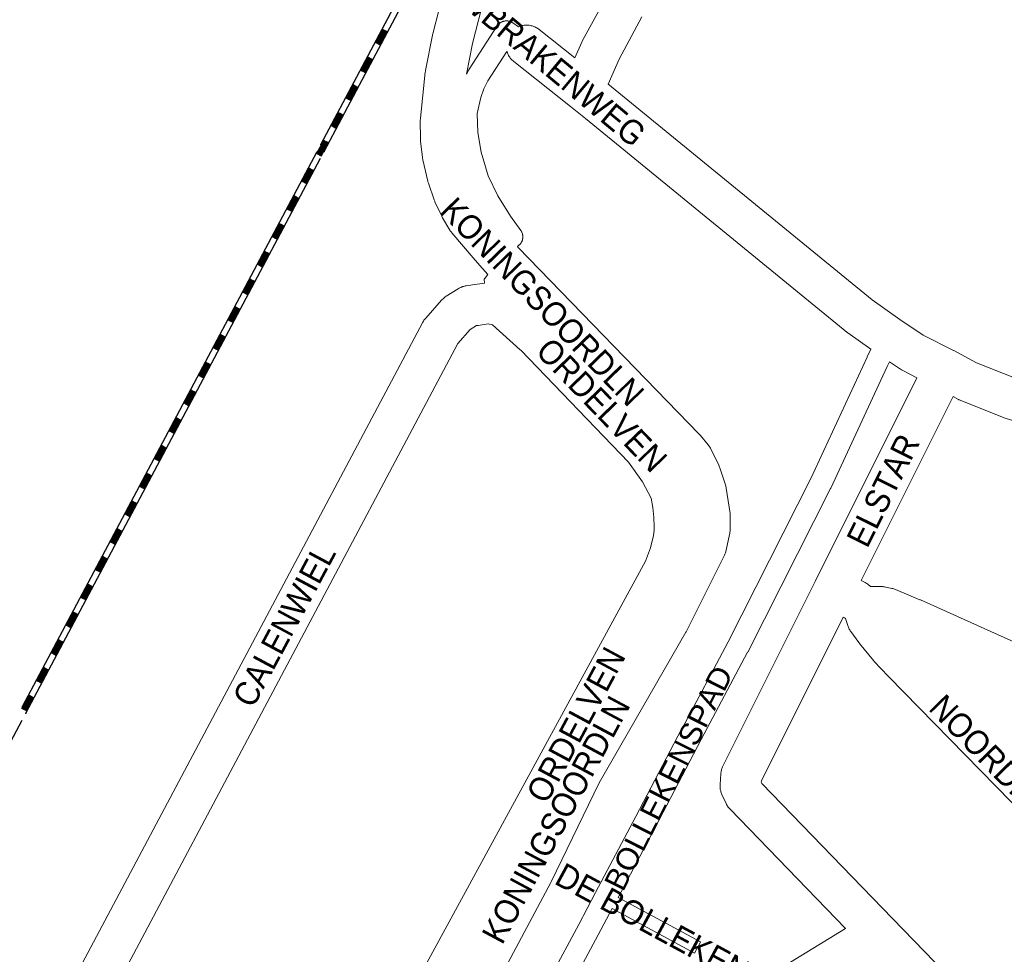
# Model space of a CAD drawing. Header units: metres. Extents: x 123819 to 142731, y 393440 to 405763.
# Tile 284 of 346: x 136899 to 137213, y 398950 to 399247. Entities that reach past the tile are written whole.
import ezdxf
from ezdxf.enums import TextEntityAlignment as Align

# ---------------------------------------------------------------- set-up
doc = ezdxf.new("R2010")
doc.units = ezdxf.units.M
doc.header["$MEASUREMENT"] = 0
for name, color, linetype, lineweight in [('gs-anno-wegen algemeen tekst', 7, 'Continuous', 0), ('gs-knt-fietspaden', 7, 'Continuous', 0), ('gs-knt-paden', 7, 'Continuous', 0), ('gs-knt-spoorlijn', 7, 'Continuous', 30), ('gs-knt-wegen algemeen', 7, 'Continuous', 0)]:
    doc.layers.add(name, color=color, linetype=linetype, lineweight=lineweight)
doc.styles.add('Style-Arial', font='arial.ttf')

msp = doc.modelspace()

# ---------------------------------------------------------------- linework, layer by layer
at = {"layer": 'gs-knt-fietspaden', "color": 7, "linetype": 'Continuous', "flags": 128}
for points in [[(137041.69, 399229.92), (137042.32, 399231.17), (137042.38, 399231.28), (137042.44, 399231.39), (137042.51, 399231.5), (137051.49, 399245.33), (137051.59, 399245.47), (137051.69, 399245.6), (137051.8, 399245.73), (137051.92, 399245.86), (137052.04, 399245.98), (137052.17, 399246.09), (137052.3, 399246.2), (137052.43, 399246.3), (137052.58, 399246.39), (137052.72, 399246.48), (137052.87, 399246.56), (137053.03, 399246.63), (137053.18, 399246.69), (137053.34, 399246.75), (137053.51, 399246.8), (137053.67, 399246.84), (137053.84, 399246.87), (137054, 399246.9), (137054.17, 399246.92), (137054.34, 399246.92), (137054.51, 399246.92), (137054.68, 399246.92), (137054.85, 399246.9), (137055.02, 399246.88), (137055.19, 399246.84), (137055.35, 399246.8), (137055.51, 399246.76), (137055.67, 399246.7), (137055.83, 399246.64), (137055.99, 399246.57), (137056.14, 399246.49), (137056.28, 399246.4), (137056.43, 399246.31), (137058.26, 399245.05)], [(137054.56, 399237.16), (137048.5, 399227.83), (137047.21, 399225.29), (137046.24, 399222.5), (137045.13, 399217.44), (137045.3, 399211.4), (137046.33, 399205.15), (137048.64, 399197.63), (137051.65, 399191.22), (137055.65, 399184.71), (137058.95, 399180.24), (137059.05, 399180.1), (137059.14, 399179.95), (137059.22, 399179.81), (137059.3, 399179.65), (137059.37, 399179.5), (137059.43, 399179.34), (137059.48, 399179.18), (137059.53, 399179.01), (137059.57, 399178.85), (137059.6, 399178.68), (137059.62, 399178.51), (137059.63, 399178.34), (137059.63, 399178.17), (137059.63, 399178), (137059.62, 399177.83), (137059.6, 399177.66), (137059.57, 399177.49), (137059.54, 399177.32), (137059.49, 399177.16), (137059.44, 399177), (137059.38, 399176.84), (137059.31, 399176.68), (137059.24, 399176.53), (137059.15, 399176.38), (137059.06, 399176.24), (137058.97, 399176.1), (137058.86, 399175.96), (137058.75, 399175.83), (137058.64, 399175.71), (137058.52, 399175.59), (137058.52, 399175.59), (137058.51, 399175.58), (137057.95, 399175.06)], [(137068.6, 398942.92), (137077.4, 398959.25), (137082.81, 398969.43), (137095.63, 398993.61), (137110.18, 399021.44), (137110.2, 399021.46), (137124.97, 399049.2), (137151.29, 399101.22), (137169.21, 399139.88), (137169.24, 399139.93), (137170.42, 399142.38)], [(137176.3, 399138.4), (137175.57, 399136.9), (137157.63, 399098.21), (137157.58, 399098.11), (137131.22, 399046), (137131.18, 399045.94), (137116.4, 399018.17), (137101.85, 398990.35), (137101.84, 398990.33), (137089.94, 398967.89)], [(137088.05, 398964.34), (137083.6, 398955.95), (137083.59, 398955.93), (137074.76, 398939.55)]]:
    msp.add_lwpolyline(points, dxfattribs=at)
at = {"layer": 'gs-knt-paden', "color": 7, "linetype": 'Continuous', "flags": 128}
msp.add_lwpolyline([(137089.94, 398967.89), (137116.13, 398953.71, -0.370223), (137116.14, 398953.69), (137114.23, 398950.18), (137114.23, 398950.17), (137114.22, 398950.17)], format="xyb", dxfattribs=at)
msp.add_lwpolyline([(137114.22, 398950.17), (137114.22, 398950.17), (137114.22, 398950.17), (137088.05, 398964.34)], dxfattribs=at)
at = {"layer": 'gs-knt-spoorlijn', "color": 7, "linetype": 'Continuous'}
for p, q in [((137012.77, 399239.97), (137015.11, 399244.39)), ((137012.94, 399239.88), (137015.29, 399244.3)), ((137013.12, 399239.79), (137015.47, 399244.2)), ((137013.3, 399239.69), (137015.64, 399244.11)), ((137013.47, 399239.6), (137015.82, 399244.01)), ((137013.65, 399239.5), (137016, 399243.92)), ((137013.83, 399239.41), (137016.17, 399243.83)), ((137014, 399239.32), (137016.35, 399243.73)), ((137014.18, 399239.22), (137016.53, 399243.64)), ((137008.08, 399231.14), (137010.42, 399235.56)), ((137008.25, 399231.05), (137010.6, 399235.46)), ((137008.43, 399230.96), (137010.77, 399235.37)), ((137008.61, 399230.86), (137010.95, 399235.28)), ((137008.78, 399230.77), (137011.13, 399235.18)), ((137008.96, 399230.67), (137011.3, 399235.09)), ((137009.13, 399230.58), (137011.48, 399235)), ((137009.31, 399230.49), (137011.66, 399234.9)), ((137009.49, 399230.39), (137011.83, 399234.81)), ((137003.38, 399222.31), (137005.73, 399226.73)), ((137003.56, 399222.22), (137005.91, 399226.63)), ((137003.74, 399222.12), (137006.08, 399226.54)), ((137003.91, 399222.03), (137006.26, 399226.45)), ((137004.09, 399221.94), (137006.44, 399226.35)), ((137004.27, 399221.84), (137006.61, 399226.26)), ((137004.44, 399221.75), (137006.79, 399226.16)), ((137004.62, 399221.65), (137006.97, 399226.07)), ((137004.8, 399221.56), (137007.14, 399225.98)), ((136998.69, 399213.48), (137001.04, 399217.9)), ((136998.87, 399213.39), (137001.22, 399217.8)), ((136999.05, 399213.29), (137001.39, 399217.71)), ((136999.22, 399213.2), (137001.57, 399217.61)), ((136999.4, 399213.1), (137001.75, 399217.52)), ((136999.58, 399213.01), (137001.92, 399217.43)), ((136999.75, 399212.92), (137002.1, 399217.33)), ((136999.93, 399212.82), (137002.28, 399217.24)), ((137000.11, 399212.73), (137002.45, 399217.15)), ((136994, 399204.65), (136996.35, 399209.06)), ((136994.18, 399204.55), (136996.53, 399208.97)), ((136994.36, 399204.46), (136996.7, 399208.88)), ((136994.53, 399204.37), (136996.88, 399208.78)), ((136994.71, 399204.27), (136997.06, 399208.69)), ((136994.89, 399204.18), (136997.23, 399208.59)), ((136995.06, 399204.08), (136997.41, 399208.5)), ((136900.33, 399028.71), (136994.14, 399205.35)), ((136995.24, 399203.99), (136997.58, 399208.41)), ((136995.42, 399203.9), (136997.76, 399208.31)), ((136901.44, 399026.53), (136995.24, 399203.17)), ((136989.31, 399195.82), (136991.66, 399200.23)), ((136989.49, 399195.72), (136991.83, 399200.14)), ((136989.67, 399195.63), (136992.01, 399200.04)), ((136989.84, 399195.53), (136992.19, 399199.95)), ((136990.02, 399195.44), (136992.36, 399199.86)), ((136990.2, 399195.35), (136992.54, 399199.76)), ((136990.37, 399195.25), (136992.72, 399199.67)), ((136990.55, 399195.16), (136992.89, 399199.58)), ((136990.73, 399195.07), (136993.07, 399199.48)), ((136984.62, 399186.98), (136986.97, 399191.4)), ((136984.8, 399186.89), (136987.14, 399191.31)), ((136984.98, 399186.8), (136987.32, 399191.21)), ((136985.15, 399186.7), (136987.5, 399191.12)), ((136985.33, 399186.61), (136987.67, 399191.02)), ((136985.51, 399186.52), (136987.85, 399190.93)), ((136985.68, 399186.42), (136988.03, 399190.84)), ((136985.86, 399186.33), (136988.2, 399190.74)), ((136986.04, 399186.23), (136988.38, 399190.65)), ((136979.93, 399178.15), (136982.28, 399182.57)), ((136980.11, 399178.06), (136982.45, 399182.47)), ((136980.29, 399177.96), (136982.63, 399182.38)), ((136980.46, 399177.87), (136982.81, 399182.29)), ((136980.64, 399177.78), (136982.98, 399182.19)), ((136980.82, 399177.68), (136983.16, 399182.1)), ((136980.99, 399177.59), (136983.34, 399182.01)), ((136981.17, 399177.5), (136983.51, 399181.91)), ((136981.35, 399177.4), (136983.69, 399181.82)), ((136975.24, 399169.32), (136977.59, 399173.74)), ((136975.42, 399169.23), (136977.76, 399173.64)), ((136975.6, 399169.13), (136977.94, 399173.55)), ((136975.77, 399169.04), (136978.12, 399173.45)), ((136975.95, 399168.95), (136978.29, 399173.36)), ((136976.13, 399168.85), (136978.47, 399173.27)), ((136976.3, 399168.76), (136978.65, 399173.17)), ((136976.48, 399168.66), (136978.82, 399173.08)), ((136976.66, 399168.57), (136979, 399172.99)), ((136970.55, 399160.49), (136972.9, 399164.9)), ((136970.73, 399160.39), (136973.07, 399164.81)), ((136970.91, 399160.3), (136973.25, 399164.72)), ((136971.08, 399160.21), (136973.43, 399164.62)), ((136971.26, 399160.11), (136973.6, 399164.53)), ((136971.44, 399160.02), (136973.78, 399164.44)), ((136971.61, 399159.93), (136973.96, 399164.34)), ((136971.79, 399159.83), (136974.13, 399164.25)), ((136971.97, 399159.74), (136974.31, 399164.15)), ((136965.86, 399151.66), (136968.21, 399156.07)), ((136966.04, 399151.56), (136968.38, 399155.98)), ((136966.22, 399151.47), (136968.56, 399155.88)), ((136966.39, 399151.38), (136968.74, 399155.79)), ((136966.57, 399151.28), (136968.91, 399155.7)), ((136966.75, 399151.19), (136969.09, 399155.6)), ((136966.92, 399151.09), (136969.27, 399155.51)), ((136967.1, 399151), (136969.44, 399155.42)), ((136967.28, 399150.91), (136969.62, 399155.32)), ((136961.17, 399142.82), (136963.52, 399147.24)), ((136961.35, 399142.73), (136963.69, 399147.15)), ((136961.53, 399142.64), (136963.87, 399147.05)), ((136961.7, 399142.54), (136964.05, 399146.96)), ((136961.88, 399142.45), (136964.22, 399146.87)), ((136962.06, 399142.36), (136964.4, 399146.77)), ((136962.23, 399142.26), (136964.58, 399146.68)), ((136962.41, 399142.17), (136964.75, 399146.58)), ((136962.58, 399142.07), (136964.93, 399146.49)), ((136956.48, 399133.99), (136958.83, 399138.41)), ((136956.66, 399133.9), (136959, 399138.32)), ((136956.83, 399133.81), (136959.18, 399138.22)), ((136957.01, 399133.71), (136959.36, 399138.13)), ((136957.19, 399133.62), (136959.53, 399138.03)), ((136957.36, 399133.52), (136959.71, 399137.94)), ((136957.54, 399133.43), (136959.89, 399137.85)), ((136957.72, 399133.34), (136960.06, 399137.75)), ((136957.89, 399133.24), (136960.24, 399137.66)), ((136951.79, 399125.16), (136954.14, 399129.58)), ((136951.97, 399125.07), (136954.31, 399129.48)), ((136952.14, 399124.97), (136954.49, 399129.39)), ((136952.32, 399124.88), (136954.67, 399129.3)), ((136952.5, 399124.79), (136954.84, 399129.2)), ((136952.67, 399124.69), (136955.02, 399129.11)), ((136952.85, 399124.6), (136955.2, 399129.01)), ((136953.03, 399124.5), (136955.37, 399128.92)), ((136953.2, 399124.41), (136955.55, 399128.83)), ((136947.1, 399116.33), (136949.45, 399120.75)), ((136947.28, 399116.24), (136949.62, 399120.65)), ((136947.45, 399116.14), (136949.8, 399120.56)), ((136947.63, 399116.05), (136949.98, 399120.46)), ((136947.81, 399115.95), (136950.15, 399120.37)), ((136947.98, 399115.86), (136950.33, 399120.28)), ((136948.16, 399115.77), (136950.51, 399120.18)), ((136948.34, 399115.67), (136950.68, 399120.09)), ((136948.51, 399115.58), (136950.86, 399119.99)), ((136942.41, 399107.5), (136944.76, 399111.91)), ((136942.59, 399107.4), (136944.93, 399111.82)), ((136942.76, 399107.31), (136945.11, 399111.73)), ((136942.94, 399107.22), (136945.29, 399111.63)), ((136943.12, 399107.12), (136945.46, 399111.54)), ((136943.29, 399107.03), (136945.64, 399111.44)), ((136943.47, 399106.93), (136945.82, 399111.35)), ((136943.65, 399106.84), (136945.99, 399111.26)), ((136943.82, 399106.75), (136946.17, 399111.16)), ((136937.72, 399098.67), (136940.07, 399103.08)), ((136937.9, 399098.57), (136940.24, 399102.99)), ((136938.07, 399098.48), (136940.42, 399102.89)), ((136938.25, 399098.38), (136940.6, 399102.8)), ((136938.43, 399098.29), (136940.77, 399102.71)), ((136938.6, 399098.2), (136940.95, 399102.61)), ((136938.78, 399098.1), (136941.13, 399102.52)), ((136938.96, 399098.01), (136941.3, 399102.42)), ((136939.13, 399097.92), (136941.48, 399102.33)), ((136933.03, 399089.83), (136935.38, 399094.25)), ((136933.21, 399089.74), (136935.55, 399094.16)), ((136933.38, 399089.65), (136935.73, 399094.06)), ((136933.56, 399089.55), (136935.91, 399093.97)), ((136933.74, 399089.46), (136936.08, 399093.87)), ((136933.91, 399089.36), (136936.26, 399093.78)), ((136934.09, 399089.27), (136936.44, 399093.69)), ((136934.27, 399089.18), (136936.61, 399093.59)), ((136934.44, 399089.08), (136936.79, 399093.5)), ((136928.34, 399081), (136930.69, 399085.42)), ((136928.52, 399080.91), (136930.86, 399085.32)), ((136928.69, 399080.81), (136931.04, 399085.23)), ((136928.87, 399080.72), (136931.22, 399085.14)), ((136929.05, 399080.63), (136931.39, 399085.04)), ((136929.22, 399080.53), (136931.57, 399084.95)), ((136929.4, 399080.44), (136931.75, 399084.85)), ((136929.58, 399080.35), (136931.92, 399084.76)), ((136929.75, 399080.25), (136932.1, 399084.67)), ((136923.65, 399072.17), (136926, 399076.59)), ((136923.83, 399072.08), (136926.17, 399076.49)), ((136924, 399071.98), (136926.35, 399076.4)), ((136924.18, 399071.89), (136926.53, 399076.3)), ((136924.36, 399071.79), (136926.7, 399076.21)), ((136924.53, 399071.7), (136926.88, 399076.12)), ((136924.71, 399071.61), (136927.05, 399076.02)), ((136924.89, 399071.51), (136927.23, 399075.93)), ((136925.06, 399071.42), (136927.41, 399075.84)), ((136918.96, 399063.34), (136921.3, 399067.75)), ((136919.14, 399063.24), (136921.48, 399067.66)), ((136919.31, 399063.15), (136921.66, 399067.57)), ((136919.49, 399063.06), (136921.83, 399067.47)), ((136919.67, 399062.96), (136922.01, 399067.38)), ((136919.84, 399062.87), (136922.19, 399067.28)), ((136920.02, 399062.78), (136922.36, 399067.19)), ((136920.2, 399062.68), (136922.54, 399067.1)), ((136920.37, 399062.59), (136922.72, 399067)), ((136914.27, 399054.51), (136916.61, 399058.92)), ((136914.45, 399054.41), (136916.79, 399058.83)), ((136914.62, 399054.32), (136916.97, 399058.73)), ((136914.8, 399054.22), (136917.14, 399058.64)), ((136914.98, 399054.13), (136917.32, 399058.55)), ((136915.15, 399054.04), (136917.5, 399058.45)), ((136915.33, 399053.94), (136917.67, 399058.36)), ((136915.51, 399053.85), (136917.85, 399058.27)), ((136915.68, 399053.76), (136918.03, 399058.17)), ((136909.58, 399045.67), (136911.92, 399050.09)), ((136909.76, 399045.58), (136912.1, 399050)), ((136909.93, 399045.49), (136912.28, 399049.9)), ((136910.11, 399045.39), (136912.45, 399049.81)), ((136910.29, 399045.3), (136912.63, 399049.71)), ((136910.46, 399045.21), (136912.81, 399049.62)), ((136910.64, 399045.11), (136912.98, 399049.53)), ((136910.82, 399045.02), (136913.16, 399049.43)), ((136910.99, 399044.92), (136913.34, 399049.34)), ((136904.89, 399036.84), (136907.23, 399041.26)), ((136905.07, 399036.75), (136907.41, 399041.16)), ((136905.24, 399036.65), (136907.59, 399041.07)), ((136905.42, 399036.56), (136907.76, 399040.98)), ((136905.6, 399036.47), (136907.94, 399040.88)), ((136905.77, 399036.37), (136908.12, 399040.79)), ((136905.95, 399036.28), (136908.29, 399040.7)), ((136906.13, 399036.19), (136908.47, 399040.6)), ((136906.3, 399036.09), (136908.65, 399040.51)), ((136900.2, 399028.01), (136902.54, 399032.43)), ((136900.38, 399027.92), (136902.72, 399032.33)), ((136900.55, 399027.82), (136902.9, 399032.24)), ((136900.73, 399027.73), (136903.07, 399032.15)), ((136900.91, 399027.64), (136903.25, 399032.05)), ((136901.08, 399027.54), (136903.43, 399031.96)), ((136901.26, 399027.45), (136903.6, 399031.86)), ((136901.44, 399027.35), (136903.78, 399031.77)), ((136901.61, 399027.26), (136903.96, 399031.68))]:
    msp.add_line(p, q, dxfattribs=at)
at = {"layer": 'gs-knt-spoorlijn', "color": 7, "linetype": 'Continuous', "flags": 128}
for points in [[(136995.31, 399207.56), (137005.9, 399227.51), (137089.16, 399384.17)], [(136996.42, 399205.38), (137007.67, 399226.57), (137090.26, 399381.99)], [(136806.45, 398847.69), (136825.18, 398882.94), (136900.27, 399024.32)]]:
    msp.add_lwpolyline(points, dxfattribs=at)
at = {"layer": 'gs-knt-spoorlijn', "color": 7, "linetype": 'Continuous'}
for p in [(136995.31, 399207.56), (136996.42, 399205.38), (136900.33, 399028.71), (136901.44, 399026.53)]:
    msp.add_point(p, dxfattribs=at)
at = {"layer": 'gs-knt-wegen algemeen', "color": 7, "linetype": 'Continuous', "flags": 128}
for points in [[(137139.93, 399435.88), (137123.93, 399407.44), (137071.24, 399308.23), (137057.7, 399281.91), (137052.84, 399270.37), (137047.53, 399255.09), (137043.61, 399239.73), (137041.69, 399229.92)], [(137047.46, 399163.44), (137047.37, 399164.66), (137047.39, 399164.85), (137047.4, 399164.85), (137048.44, 399166.14), (137048.44, 399166.15), (137045.95, 399169.05), (137043.84, 399171.51), (137037.05, 399179.42), (137036.87, 399179.64), (137036.7, 399179.86), (137036.54, 399180.1), (137036.39, 399180.34), (137034.11, 399184.19), (137033.96, 399184.46), (137033.82, 399184.73), (137031.67, 399189.3), (137031.58, 399189.5), (137031.5, 399189.71), (137031.42, 399189.91), (137029.55, 399195.25), (137029.47, 399195.48), (137029.4, 399195.71), (137029.35, 399195.94), (137027.8, 399202.66), (137027.75, 399202.9), (137027.7, 399203.14), (137027.67, 399203.38), (137027.07, 399208.61), (137027.05, 399208.85), (137027.04, 399209.08), (137027.03, 399209.32), (137027, 399215.21), (137027, 399215.45), (137027.01, 399215.68), (137027.03, 399215.92), (137028.57, 399230.55), (137028.61, 399230.84), (137028.66, 399231.13), (137030.87, 399242.42), (137030.91, 399242.59), (137030.95, 399242.77), (137034.98, 399258.58)], [(137058.26, 399245.05), (137058.49, 399245.14), (137058.79, 399245.25), (137059.1, 399245.34), (137059.41, 399245.41), (137059.73, 399245.47), (137060.04, 399245.52), (137060.36, 399245.55), (137060.68, 399245.56), (137061, 399245.56), (137061.32, 399245.54), (137061.64, 399245.51), (137061.95, 399245.46), (137062.26, 399245.39), (137062.57, 399245.31), (137062.88, 399245.22), (137063.18, 399245.11), (137063.47, 399244.98), (137063.76, 399244.84), (137064.04, 399244.69), (137064.31, 399244.52), (137064.58, 399244.34), (137064.83, 399244.15), (137076.23, 399235.12), (137078.43, 399240.17), (137078.54, 399240.41), (137078.66, 399240.65), (137086.01, 399254.3)], [(137097.52, 399248.22), (137090.26, 399234.72), (137086.79, 399226.75), (137087.74, 399225.99), (137087.82, 399225.93), (137170.83, 399158.07), (137179.59, 399151.84), (137187.02, 399146.91), (137196.69, 399141.99), (137196.77, 399141.94), (137204.04, 399138.11), (137216.66, 399133.04)], [(137170.42, 399142.38), (137163.11, 399147.58), (137162.93, 399147.71), (137162.76, 399147.85), (137079.62, 399215.82), (137074.77, 399219.66), (137056.75, 399233.95), (137056.5, 399234.15), (137056.27, 399234.37), (137056.04, 399234.6), (137055.83, 399234.84), (137055.63, 399235.08), (137055.44, 399235.34), (137055.26, 399235.61), (137055.1, 399235.89), (137054.95, 399236.17), (137054.82, 399236.46), (137054.7, 399236.75), (137054.59, 399237.06), (137054.56, 399237.16)], [(137057.95, 399175.06), (137058.19, 399174.78), (137115.8, 399115.33), (137115.98, 399115.14), (137116.16, 399114.94), (137118.65, 399111.91), (137118.83, 399111.67), (137119.01, 399111.43), (137119.17, 399111.18), (137119.32, 399110.92), (137119.46, 399110.65), (137122.01, 399105.47), (137122.15, 399105.18), (137122.26, 399104.89), (137122.37, 399104.6), (137124.12, 399099.21), (137124.2, 399098.96), (137124.26, 399098.69), (137124.32, 399098.43), (137124.36, 399098.17), (137125.58, 399090.09), (137125.61, 399089.82), (137125.63, 399089.55), (137125.65, 399089.29), (137125.65, 399089.02), (137125.58, 399084.71), (137125.57, 399084.45), (137125.55, 399084.2), (137125.52, 399083.94), (137125.48, 399083.69), (137125.43, 399083.43), (137124.34, 399078.41), (137124.28, 399078.15), (137124.21, 399077.89), (137124.12, 399077.63), (137124.03, 399077.38), (137123.93, 399077.13), (137123.81, 399076.89), (137111.75, 399052.64), (137111.66, 399052.46), (137111.56, 399052.28), (137083.9, 399004.4), (137068.63, 398972.86), (137068.51, 398972.63), (137021.07, 398883.72)], [(136912.16, 398933.29), (137027.84, 399151.06), (137028, 399151.33), (137028.16, 399151.6), (137028.34, 399151.85), (137028.52, 399152.09), (137028.72, 399152.33), (137033.79, 399158.04), (137034, 399158.27), (137034.22, 399158.48), (137034.46, 399158.69), (137034.7, 399158.88), (137034.95, 399159.06), (137035.21, 399159.24), (137039.09, 399161.67), (137039.35, 399161.82), (137039.62, 399161.96), (137039.89, 399162.09), (137040.17, 399162.21), (137040.45, 399162.31), (137040.53, 399162.34), (137040.74, 399162.41), (137041.03, 399162.48), (137041.32, 399162.55), (137041.62, 399162.6), (137043.56, 399162.87), (137047.46, 399163.44)], [(137058.81, 399142.24), (137049.93, 399150.16), (137048.62, 399150.45), (137045.41, 399149.99), (137044.84, 399149.9), (137042.91, 399148.7), (137038.98, 399144.27), (136926.67, 398932.86)], [(137001.67, 398896.8), (137098.66, 399074.88), (137100.25, 399079.2), (137101.24, 399083.08), (137101.42, 399084.68), (137101.46, 399085.86), (137101.34, 399088.83), (137101.05, 399092.04), (137100.5, 399095.01), (137097.71, 399100.22), (137093.23, 399106.49), (137058.98, 399142.06), (137058.82, 399142.23)], [(137058.82, 399142.23), (137058.81, 399142.23), (137058.81, 399142.24)], [(137058.82, 399142.23), (137058.81, 399142.23), (137058.81, 399142.24)], [(137185.03, 399133.31), (137180.78, 399135.48), (137180.56, 399135.59), (137180.35, 399135.72), (137180.14, 399135.85), (137176.3, 399138.4)], [(137162.31, 398957.96), (137125.57, 398995.94), (137125.36, 398996.17), (137125.16, 398996.41), (137124.97, 398996.66), (137124.8, 398996.92), (137124.63, 398997.19), (137124.48, 398997.46), (137124.34, 398997.74), (137123, 399000.65), (137122.88, 399000.93), (137122.77, 399001.2), (137122.68, 399001.49), (137122.6, 399001.77), (137122.54, 399002.06), (137122.48, 399002.35), (137122.44, 399002.65), (137122.41, 399002.94), (137122.4, 399003.24), (137122.4, 399003.54), (137122.42, 399003.84), (137122.65, 399007.25), (137122.68, 399007.53), (137122.72, 399007.81), (137122.77, 399008.09), (137122.83, 399008.37), (137122.91, 399008.64), (137122.99, 399008.91), (137123.09, 399009.18), (137123.2, 399009.44), (137123.32, 399009.7), (137152.78, 399068.7), (137185.03, 399133.31)], [(137196.59, 399127.32), (137167.35, 399068.75)], [(137288.61, 399091.86), (137219.49, 399118.43), (137212.81, 399120.57), (137212.58, 399120.64), (137212.36, 399120.73), (137198.87, 399126.16), (137198.66, 399126.25), (137198.46, 399126.34), (137198.26, 399126.44), (137196.59, 399127.32)], [(137167.35, 399068.75), (137168.34, 399068.26), (137168.62, 399068.12), (137168.89, 399067.96), (137169.16, 399067.78), (137169.41, 399067.6), (137170.32, 399066.91), (137173.37, 399066.91), (137173.65, 399066.9), (137173.93, 399066.88), (137174.2, 399066.85), (137174.48, 399066.81), (137174.76, 399066.76), (137177.11, 399066.24), (137177.39, 399066.18), (137177.67, 399066.09), (137177.94, 399066), (137178.22, 399065.9), (137186, 399062.66), (137186.17, 399062.58), (137228.83, 399043.38)], [(137161.54, 399057.1), (137135.55, 399005.04), (137135.52, 399004.59), (137135.7, 399004.2), (137177.31, 398961.18), (137177.31, 398961.18), (137177.32, 398961.17)], [(137258.21, 398953.66), (137257.39, 398954.44), (137257.2, 398954.63), (137215.03, 398998.34), (137175.99, 399038.18), (137175.87, 399038.31), (137171.51, 399043.01), (137171.38, 399043.16), (137171.25, 399043.31), (137166.79, 399048.73), (137166.67, 399048.89), (137166.55, 399049.05), (137164.05, 399052.51), (137163.87, 399052.77), (137163.71, 399053.03), (137163.55, 399053.31), (137163.42, 399053.59), (137163.29, 399053.88), (137163.18, 399054.18), (137162.32, 399056.63), (137162.02, 399056.86), (137161.54, 399057.1)], [(137177.32, 398961.17), (137221.18, 398915.89)], [(137072.37, 398902.89), (137162.31, 398957.96)]]:
    msp.add_lwpolyline(points, dxfattribs=at)

# ---------------------------------------------------------------- texts
at = {"layer": 'gs-anno-wegen algemeen tekst', "color": 7, "style": 'Style-Arial', "width": 0.909091}
for s, rotation, p in [('RAUWBRAKENWEG', 320.2098, (137061.21, 399239.15)), ('ELSTAR', 63.4992, (137174.28, 399097.46)), ('CALENWIEL', 61.8139, (136983.66, 399054.52)), ('ORDELVEN', 61.8139, (137076.51, 399022.83)), ('KONINGSOORDLN', 61.8139, (137070.18, 398992.64))]:
    msp.add_text(s, height=7.7, rotation=rotation, dxfattribs=at).set_placement(p, align=Align.MIDDLE_CENTER)
at = {"layer": 'gs-anno-wegen algemeen tekst', "color": 7, "linetype": 'Continuous', "style": 'Style-Arial', "width": 0.909091}
for s, rotation, p in [('KONINGSOORDLN', 314.1034, (137065.85, 399157.52)), ('ORDELVEN', 313.8944, (137084.76, 399124.66)), ('NOORDKRIEK', 314.2724, (137214.14, 399006.94))]:
    msp.add_text(s, height=7.7, rotation=rotation, dxfattribs=at).set_placement(p, align=Align.MIDDLE_CENTER)
at = {"layer": 'gs-anno-wegen algemeen tekst', "color": 7, "linetype": 'Continuous', "style": 'Style-Arial'}
msp.add_text('BOLLEKENSPAD', height=7, rotation=63.1607, dxfattribs=at).set_placement((137106.02, 399005.89), align=Align.MIDDLE_CENTER)
at = {"layer": 'gs-anno-wegen algemeen tekst', "color": 7, "transparency": 33554636, "style": 'Style-Arial', "width": 0.909091}
msp.add_text('DE BOLLEKENS', height=7.7, rotation=331.5599, dxfattribs=at).set_placement((137103.83, 398958.08), align=Align.MIDDLE_CENTER)

doc.saveas('drawing.dxf')
